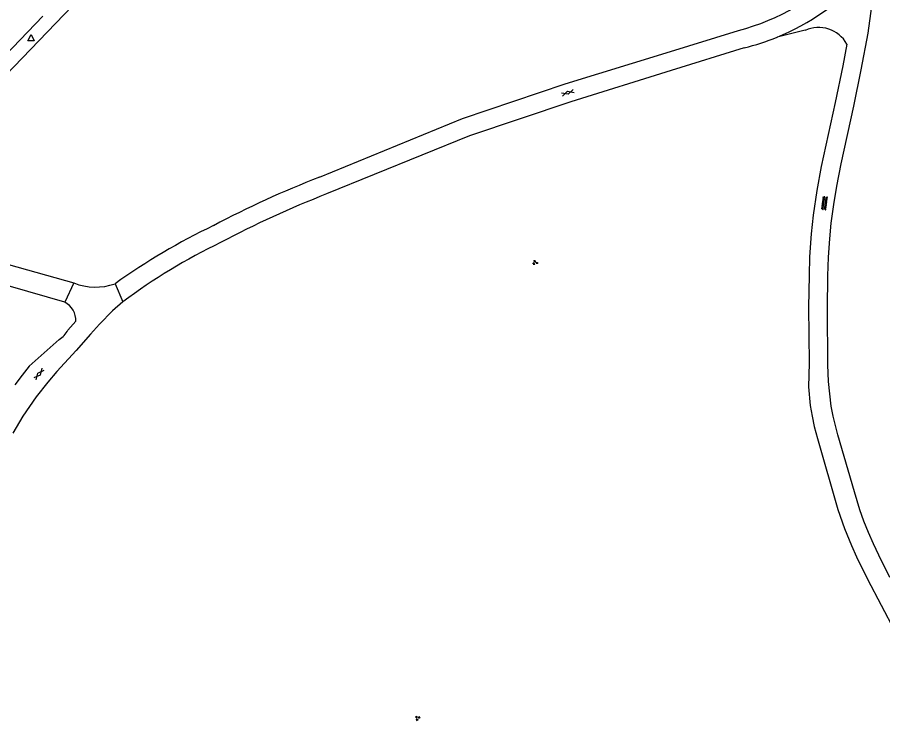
# Model space of a CAD drawing. Extents: x 128999 to 131010, y 395498 to 399007.
# Drawn here: x 130471.6 to 130611.2, y 397950.9 to 398064.4 of the extents above; entities that cross this region are included whole.
import ezdxf

# ---------------------------------------------------------------- set-up
doc = ezdxf.new("R2010")
doc.units = 0
for name, color, linetype in [('gg-knt-onverhard', 7, 'Continuous'), ('gg-knt-verharding', 7, 'Continuous'), ('gt-grn-weggrens', 7, 'Continuous'), ('gt-symb-gesloten verharding', 7, 'Continuous'), ('gt-symb-groenvak', 7, 'Continuous'), ('gt-symb-overige verharding', 7, 'Continuous'), ('gt-symb-waterafsluiter', 7, 'Continuous')]:
    doc.layers.add(name, color=color, linetype=linetype)

# ---------------------------------------------------------------- blocks, each defined once
blk = doc.blocks.new('gt0-WAFSL')
at = {"layer": 'gt-symb-waterafsluiter'}
for p, q in [((-0.5, -0.33), (0, 0.67)), ((0, 0.67), (0.5, -0.33)), ((0.5, -0.33), (-0.5, -0.33))]:
    blk.add_line(p, q, dxfattribs=at)
blk = doc.blocks.new('gt0-GRVAK')
at = {"layer": 'gt-symb-groenvak'}
for p, q in [((-0.11, 0.19), (-0.23, 0.24)), ((-0.18, 0.15), (0.09, 0.15)), ((-0.09, 0.21), (-0.16, 0.32)), ((-0.05, 0.21), (-0.05, 0.39)), ((0, 0.21), (0.06, 0.32)), ((0.01, 0.19), (0.13, 0.24)), ((0.26, -0.05), (0.2, 0.06)), ((0.31, -0.05), (0.31, 0.13)), ((0.35, -0.05), (0.41, 0.06)), ((-0.24, -0.23), (-0.36, -0.18)), ((-0.32, -0.26), (-0.05, -0.26)), ((-0.23, -0.21), (-0.29, -0.1)), ((-0.18, -0.2), (-0.18, -0.02)), ((-0.14, -0.21), (-0.07, -0.1)), ((-0.12, -0.23), (0, -0.18)), ((0.24, -0.07), (0.12, -0.02)), ((0.17, -0.11), (0.44, -0.11)), ((0.37, -0.07), (0.49, -0.02))]:
    blk.add_line(p, q, dxfattribs=at)
blk = doc.blocks.new('gt0-GESVH1')
at = {"layer": 'gt-symb-gesloten verharding'}
for p, q in [((-0.99, -0.26), (0.01, 0.24)), ((0.01, -0.26), (-0.99, 0.24)), ((0.01, 0.24), (1.01, -0.26)), ((1.01, 0.24), (0.01, -0.26))]:
    blk.add_line(p, q, dxfattribs=at)
blk = doc.blocks.new('gt0-OVH')
at = {"layer": 'gt-symb-overige verharding'}
for points in [[(-0.97, 0.3), (-0.97, 0.31), (-0.96, 0.32), (-0.97, 0.33), (-0.97, 0.34), (-0.98, 0.35), (-0.99, 0.35), (-1, 0.36), (-1.01, 0.35), (-1.02, 0.35), (-1.03, 0.34), (-1.03, 0.33), (-1.04, 0.32), (-1.03, 0.31), (-1.03, 0.3), (-1.02, 0.29), (-1.01, 0.29), (-1, 0.28), (-0.99, 0.29), (-0.98, 0.29)], [(-0.87, 0.11), (-0.87, 0.12), (-0.86, 0.13), (-0.87, 0.14), (-0.87, 0.15), (-0.88, 0.16), (-0.89, 0.16), (-0.9, 0.16), (-0.91, 0.16), (-0.92, 0.16), (-0.93, 0.15), (-0.93, 0.14), (-0.94, 0.13), (-0.93, 0.12), (-0.93, 0.11), (-0.92, 0.1), (-0.91, 0.09), (-0.9, 0.09), (-0.89, 0.09), (-0.88, 0.1)], [(-0.77, 0.3), (-0.77, 0.31), (-0.76, 0.32), (-0.77, 0.33), (-0.77, 0.34), (-0.78, 0.35), (-0.79, 0.35), (-0.8, 0.36), (-0.81, 0.35), (-0.82, 0.35), (-0.83, 0.34), (-0.83, 0.33), (-0.84, 0.32), (-0.83, 0.31), (-0.83, 0.3), (-0.82, 0.29), (-0.81, 0.29), (-0.8, 0.28), (-0.79, 0.29), (-0.78, 0.29)], [(-0.67, 0.11), (-0.67, 0.12), (-0.66, 0.13), (-0.67, 0.14), (-0.67, 0.15), (-0.68, 0.16), (-0.69, 0.16), (-0.7, 0.16), (-0.71, 0.16), (-0.72, 0.16), (-0.73, 0.15), (-0.73, 0.14), (-0.74, 0.13), (-0.73, 0.12), (-0.73, 0.11), (-0.72, 0.1), (-0.71, 0.09), (-0.7, 0.09), (-0.69, 0.09), (-0.68, 0.1)], [(-0.57, 0.3), (-0.57, 0.31), (-0.56, 0.32), (-0.57, 0.33), (-0.57, 0.34), (-0.58, 0.35), (-0.59, 0.35), (-0.6, 0.36), (-0.61, 0.35), (-0.62, 0.35), (-0.63, 0.34), (-0.63, 0.33), (-0.64, 0.32), (-0.63, 0.31), (-0.63, 0.3), (-0.62, 0.29), (-0.61, 0.29), (-0.6, 0.28), (-0.59, 0.29), (-0.58, 0.29)], [(-0.47, 0.11), (-0.47, 0.12), (-0.46, 0.13), (-0.47, 0.14), (-0.47, 0.15), (-0.48, 0.16), (-0.49, 0.16), (-0.5, 0.16), (-0.51, 0.16), (-0.52, 0.16), (-0.53, 0.15), (-0.53, 0.14), (-0.54, 0.13), (-0.53, 0.12), (-0.53, 0.11), (-0.52, 0.1), (-0.51, 0.09), (-0.5, 0.09), (-0.49, 0.09), (-0.48, 0.1)], [(-0.37, 0.3), (-0.37, 0.31), (-0.36, 0.32), (-0.37, 0.33), (-0.37, 0.34), (-0.38, 0.35), (-0.39, 0.35), (-0.4, 0.36), (-0.41, 0.35), (-0.42, 0.35), (-0.43, 0.34), (-0.43, 0.33), (-0.44, 0.32), (-0.43, 0.31), (-0.43, 0.3), (-0.42, 0.29), (-0.41, 0.29), (-0.4, 0.28), (-0.39, 0.29), (-0.38, 0.29)], [(-0.27, 0.11), (-0.27, 0.12), (-0.26, 0.13), (-0.27, 0.14), (-0.27, 0.15), (-0.28, 0.16), (-0.29, 0.16), (-0.3, 0.16), (-0.31, 0.16), (-0.32, 0.16), (-0.33, 0.15), (-0.33, 0.14), (-0.34, 0.13), (-0.33, 0.12), (-0.33, 0.11), (-0.32, 0.1), (-0.31, 0.09), (-0.3, 0.09), (-0.29, 0.09), (-0.28, 0.1)], [(-0.17, 0.3), (-0.17, 0.31), (-0.16, 0.32), (-0.17, 0.33), (-0.17, 0.34), (-0.18, 0.35), (-0.19, 0.35), (-0.2, 0.36), (-0.21, 0.35), (-0.22, 0.35), (-0.23, 0.34), (-0.23, 0.33), (-0.24, 0.32), (-0.23, 0.31), (-0.23, 0.3), (-0.22, 0.29), (-0.21, 0.29), (-0.2, 0.28), (-0.19, 0.29), (-0.18, 0.29)], [(-0.07, 0.11), (-0.07, 0.12), (-0.06, 0.13), (-0.07, 0.14), (-0.07, 0.15), (-0.08, 0.16), (-0.09, 0.16), (-0.1, 0.16), (-0.11, 0.16), (-0.12, 0.16), (-0.13, 0.15), (-0.13, 0.14), (-0.14, 0.13), (-0.13, 0.12), (-0.13, 0.11), (-0.12, 0.1), (-0.11, 0.09), (-0.1, 0.09), (-0.09, 0.09), (-0.08, 0.1)], [(0.03, 0.3), (0.03, 0.31), (0.04, 0.32), (0.03, 0.33), (0.03, 0.34), (0.02, 0.35), (0.01, 0.35), (0, 0.36), (-0.01, 0.35), (-0.02, 0.35), (-0.03, 0.34), (-0.03, 0.33), (-0.04, 0.32), (-0.03, 0.31), (-0.03, 0.3), (-0.02, 0.29), (-0.01, 0.29), (0, 0.28), (0.01, 0.29), (0.02, 0.29)], [(0.13, 0.11), (0.13, 0.12), (0.14, 0.13), (0.13, 0.14), (0.13, 0.15), (0.12, 0.16), (0.11, 0.16), (0.1, 0.16), (0.09, 0.16), (0.08, 0.16), (0.07, 0.15), (0.07, 0.14), (0.06, 0.13), (0.07, 0.12), (0.07, 0.11), (0.08, 0.1), (0.09, 0.09), (0.1, 0.09), (0.11, 0.09), (0.12, 0.1)], [(0.23, 0.3), (0.23, 0.31), (0.24, 0.32), (0.23, 0.33), (0.23, 0.34), (0.22, 0.35), (0.21, 0.35), (0.2, 0.36), (0.19, 0.35), (0.18, 0.35), (0.17, 0.34), (0.17, 0.33), (0.16, 0.32), (0.17, 0.31), (0.17, 0.3), (0.18, 0.29), (0.19, 0.29), (0.2, 0.28), (0.21, 0.29), (0.22, 0.29)], [(0.33, 0.11), (0.33, 0.12), (0.34, 0.13), (0.33, 0.14), (0.33, 0.15), (0.32, 0.16), (0.31, 0.16), (0.3, 0.16), (0.29, 0.16), (0.28, 0.16), (0.27, 0.15), (0.27, 0.14), (0.26, 0.13), (0.27, 0.12), (0.27, 0.11), (0.28, 0.1), (0.29, 0.09), (0.3, 0.09), (0.31, 0.09), (0.32, 0.1)], [(0.43, 0.3), (0.43, 0.31), (0.44, 0.32), (0.43, 0.33), (0.43, 0.34), (0.42, 0.35), (0.41, 0.35), (0.4, 0.36), (0.39, 0.35), (0.38, 0.35), (0.37, 0.34), (0.37, 0.33), (0.36, 0.32), (0.37, 0.31), (0.37, 0.3), (0.38, 0.29), (0.39, 0.29), (0.4, 0.28), (0.41, 0.29), (0.42, 0.29)], [(0.53, 0.11), (0.53, 0.12), (0.54, 0.13), (0.53, 0.14), (0.53, 0.15), (0.52, 0.16), (0.51, 0.16), (0.5, 0.16), (0.49, 0.16), (0.48, 0.16), (0.47, 0.15), (0.47, 0.14), (0.46, 0.13), (0.47, 0.12), (0.47, 0.11), (0.48, 0.1), (0.49, 0.09), (0.5, 0.09), (0.51, 0.09), (0.52, 0.1)], [(0.63, 0.3), (0.63, 0.31), (0.64, 0.32), (0.63, 0.33), (0.63, 0.34), (0.62, 0.35), (0.61, 0.35), (0.6, 0.36), (0.59, 0.35), (0.58, 0.35), (0.57, 0.34), (0.57, 0.33), (0.56, 0.32), (0.57, 0.31), (0.57, 0.3), (0.58, 0.29), (0.59, 0.29), (0.6, 0.28), (0.61, 0.29), (0.62, 0.29)], [(0.73, 0.11), (0.73, 0.12), (0.74, 0.13), (0.73, 0.14), (0.73, 0.15), (0.72, 0.16), (0.71, 0.16), (0.7, 0.16), (0.69, 0.16), (0.68, 0.16), (0.67, 0.15), (0.67, 0.14), (0.66, 0.13), (0.67, 0.12), (0.67, 0.11), (0.68, 0.1), (0.69, 0.09), (0.7, 0.09), (0.71, 0.09), (0.72, 0.1)], [(0.83, 0.3), (0.83, 0.31), (0.84, 0.32), (0.83, 0.33), (0.83, 0.34), (0.82, 0.35), (0.81, 0.35), (0.8, 0.36), (0.79, 0.35), (0.78, 0.35), (0.77, 0.34), (0.77, 0.33), (0.76, 0.32), (0.77, 0.31), (0.77, 0.3), (0.78, 0.29), (0.79, 0.29), (0.8, 0.28), (0.81, 0.29), (0.82, 0.29)], [(0.93, 0.11), (0.93, 0.12), (0.94, 0.13), (0.93, 0.14), (0.93, 0.15), (0.92, 0.16), (0.91, 0.16), (0.9, 0.16), (0.89, 0.16), (0.88, 0.16), (0.87, 0.15), (0.87, 0.14), (0.86, 0.13), (0.87, 0.12), (0.87, 0.11), (0.88, 0.1), (0.89, 0.09), (0.9, 0.09), (0.91, 0.09), (0.92, 0.1)], [(1.03, 0.3), (1.03, 0.31), (1.04, 0.32), (1.03, 0.33), (1.03, 0.34), (1.02, 0.35), (1.01, 0.35), (1, 0.36), (0.99, 0.35), (0.98, 0.35), (0.97, 0.34), (0.97, 0.33), (0.96, 0.32), (0.97, 0.31), (0.97, 0.3), (0.98, 0.29), (0.99, 0.29), (1, 0.28), (1.01, 0.29), (1.02, 0.29)], [(-0.97, -0.14), (-0.97, -0.13), (-0.96, -0.12), (-0.97, -0.11), (-0.97, -0.1), (-0.98, -0.09), (-0.99, -0.09), (-1, -0.08), (-1.01, -0.09), (-1.02, -0.09), (-1.03, -0.1), (-1.03, -0.11), (-1.04, -0.12), (-1.03, -0.13), (-1.03, -0.14), (-1.02, -0.15), (-1.01, -0.15), (-1, -0.16), (-0.99, -0.15), (-0.98, -0.15)], [(-0.87, -0.33), (-0.87, -0.32), (-0.86, -0.31), (-0.87, -0.3), (-0.87, -0.29), (-0.88, -0.28), (-0.89, -0.28), (-0.9, -0.28), (-0.91, -0.28), (-0.92, -0.28), (-0.93, -0.29), (-0.93, -0.3), (-0.94, -0.31), (-0.93, -0.32), (-0.93, -0.33), (-0.92, -0.34), (-0.91, -0.35), (-0.9, -0.35), (-0.89, -0.35), (-0.88, -0.34)], [(-0.77, -0.14), (-0.77, -0.13), (-0.76, -0.12), (-0.77, -0.11), (-0.77, -0.1), (-0.78, -0.09), (-0.79, -0.09), (-0.8, -0.08), (-0.81, -0.09), (-0.82, -0.09), (-0.83, -0.1), (-0.83, -0.11), (-0.84, -0.12), (-0.83, -0.13), (-0.83, -0.14), (-0.82, -0.15), (-0.81, -0.15), (-0.8, -0.16), (-0.79, -0.15), (-0.78, -0.15)], [(-0.67, -0.33), (-0.67, -0.32), (-0.66, -0.31), (-0.67, -0.3), (-0.67, -0.29), (-0.68, -0.28), (-0.69, -0.28), (-0.7, -0.28), (-0.71, -0.28), (-0.72, -0.28), (-0.73, -0.29), (-0.73, -0.3), (-0.74, -0.31), (-0.73, -0.32), (-0.73, -0.33), (-0.72, -0.34), (-0.71, -0.35), (-0.7, -0.35), (-0.69, -0.35), (-0.68, -0.34)], [(-0.57, -0.14), (-0.57, -0.13), (-0.56, -0.12), (-0.57, -0.11), (-0.57, -0.1), (-0.58, -0.09), (-0.59, -0.09), (-0.6, -0.08), (-0.61, -0.09), (-0.62, -0.09), (-0.63, -0.1), (-0.63, -0.11), (-0.64, -0.12), (-0.63, -0.13), (-0.63, -0.14), (-0.62, -0.15), (-0.61, -0.15), (-0.6, -0.16), (-0.59, -0.15), (-0.58, -0.15)], [(-0.47, -0.33), (-0.47, -0.32), (-0.46, -0.31), (-0.47, -0.3), (-0.47, -0.29), (-0.48, -0.28), (-0.49, -0.28), (-0.5, -0.28), (-0.51, -0.28), (-0.52, -0.28), (-0.53, -0.29), (-0.53, -0.3), (-0.54, -0.31), (-0.53, -0.32), (-0.53, -0.33), (-0.52, -0.34), (-0.51, -0.35), (-0.5, -0.35), (-0.49, -0.35), (-0.48, -0.34)], [(-0.37, -0.14), (-0.37, -0.13), (-0.36, -0.12), (-0.37, -0.11), (-0.37, -0.1), (-0.38, -0.09), (-0.39, -0.09), (-0.4, -0.08), (-0.41, -0.09), (-0.42, -0.09), (-0.43, -0.1), (-0.43, -0.11), (-0.44, -0.12), (-0.43, -0.13), (-0.43, -0.14), (-0.42, -0.15), (-0.41, -0.15), (-0.4, -0.16), (-0.39, -0.15), (-0.38, -0.15)], [(-0.27, -0.33), (-0.27, -0.32), (-0.26, -0.31), (-0.27, -0.3), (-0.27, -0.29), (-0.28, -0.28), (-0.29, -0.28), (-0.3, -0.28), (-0.31, -0.28), (-0.32, -0.28), (-0.33, -0.29), (-0.33, -0.3), (-0.34, -0.31), (-0.33, -0.32), (-0.33, -0.33), (-0.32, -0.34), (-0.31, -0.35), (-0.3, -0.35), (-0.29, -0.35), (-0.28, -0.34)], [(-0.17, -0.14), (-0.17, -0.13), (-0.16, -0.12), (-0.17, -0.11), (-0.17, -0.1), (-0.18, -0.09), (-0.19, -0.09), (-0.2, -0.08), (-0.21, -0.09), (-0.22, -0.09), (-0.23, -0.1), (-0.23, -0.11), (-0.24, -0.12), (-0.23, -0.13), (-0.23, -0.14), (-0.22, -0.15), (-0.21, -0.15), (-0.2, -0.16), (-0.19, -0.15), (-0.18, -0.15)], [(-0.07, -0.33), (-0.07, -0.32), (-0.06, -0.31), (-0.07, -0.3), (-0.07, -0.29), (-0.08, -0.28), (-0.09, -0.28), (-0.1, -0.28), (-0.11, -0.28), (-0.12, -0.28), (-0.13, -0.29), (-0.13, -0.3), (-0.14, -0.31), (-0.13, -0.32), (-0.13, -0.33), (-0.12, -0.34), (-0.11, -0.35), (-0.1, -0.35), (-0.09, -0.35), (-0.08, -0.34)], [(0.03, -0.14), (0.03, -0.13), (0.04, -0.12), (0.03, -0.11), (0.03, -0.1), (0.02, -0.09), (0.01, -0.09), (0, -0.08), (-0.01, -0.09), (-0.02, -0.09), (-0.03, -0.1), (-0.03, -0.11), (-0.04, -0.12), (-0.03, -0.13), (-0.03, -0.14), (-0.02, -0.15), (-0.01, -0.15), (0, -0.16), (0.01, -0.15), (0.02, -0.15)], [(0.13, -0.33), (0.13, -0.32), (0.14, -0.31), (0.13, -0.3), (0.13, -0.29), (0.12, -0.28), (0.11, -0.28), (0.1, -0.28), (0.09, -0.28), (0.08, -0.28), (0.07, -0.29), (0.07, -0.3), (0.06, -0.31), (0.07, -0.32), (0.07, -0.33), (0.08, -0.34), (0.09, -0.35), (0.1, -0.35), (0.11, -0.35), (0.12, -0.34)], [(0.23, -0.14), (0.23, -0.13), (0.24, -0.12), (0.23, -0.11), (0.23, -0.1), (0.22, -0.09), (0.21, -0.09), (0.2, -0.08), (0.19, -0.09), (0.18, -0.09), (0.17, -0.1), (0.17, -0.11), (0.16, -0.12), (0.17, -0.13), (0.17, -0.14), (0.18, -0.15), (0.19, -0.15), (0.2, -0.16), (0.21, -0.15), (0.22, -0.15)], [(0.33, -0.33), (0.33, -0.32), (0.34, -0.31), (0.33, -0.3), (0.33, -0.29), (0.32, -0.28), (0.31, -0.28), (0.3, -0.28), (0.29, -0.28), (0.28, -0.28), (0.27, -0.29), (0.27, -0.3), (0.26, -0.31), (0.27, -0.32), (0.27, -0.33), (0.28, -0.34), (0.29, -0.35), (0.3, -0.35), (0.31, -0.35), (0.32, -0.34)], [(0.43, -0.14), (0.43, -0.13), (0.44, -0.12), (0.43, -0.11), (0.43, -0.1), (0.42, -0.09), (0.41, -0.09), (0.4, -0.08), (0.39, -0.09), (0.38, -0.09), (0.37, -0.1), (0.37, -0.11), (0.36, -0.12), (0.37, -0.13), (0.37, -0.14), (0.38, -0.15), (0.39, -0.15), (0.4, -0.16), (0.41, -0.15), (0.42, -0.15)], [(0.53, -0.33), (0.53, -0.32), (0.54, -0.31), (0.53, -0.3), (0.53, -0.29), (0.52, -0.28), (0.51, -0.28), (0.5, -0.28), (0.49, -0.28), (0.48, -0.28), (0.47, -0.29), (0.47, -0.3), (0.46, -0.31), (0.47, -0.32), (0.47, -0.33), (0.48, -0.34), (0.49, -0.35), (0.5, -0.35), (0.51, -0.35), (0.52, -0.34)], [(0.63, -0.14), (0.63, -0.13), (0.64, -0.12), (0.63, -0.11), (0.63, -0.1), (0.62, -0.09), (0.61, -0.09), (0.6, -0.08), (0.59, -0.09), (0.58, -0.09), (0.57, -0.1), (0.57, -0.11), (0.56, -0.12), (0.57, -0.13), (0.57, -0.14), (0.58, -0.15), (0.59, -0.15), (0.6, -0.16), (0.61, -0.15), (0.62, -0.15)], [(0.73, -0.33), (0.73, -0.32), (0.74, -0.31), (0.73, -0.3), (0.73, -0.29), (0.72, -0.28), (0.71, -0.28), (0.7, -0.28), (0.69, -0.28), (0.68, -0.28), (0.67, -0.29), (0.67, -0.3), (0.66, -0.31), (0.67, -0.32), (0.67, -0.33), (0.68, -0.34), (0.69, -0.35), (0.7, -0.35), (0.71, -0.35), (0.72, -0.34)], [(0.83, -0.14), (0.83, -0.13), (0.84, -0.12), (0.83, -0.11), (0.83, -0.1), (0.82, -0.09), (0.81, -0.09), (0.8, -0.08), (0.79, -0.09), (0.78, -0.09), (0.77, -0.1), (0.77, -0.11), (0.76, -0.12), (0.77, -0.13), (0.77, -0.14), (0.78, -0.15), (0.79, -0.15), (0.8, -0.16), (0.81, -0.15), (0.82, -0.15)], [(0.93, -0.33), (0.93, -0.32), (0.94, -0.31), (0.93, -0.3), (0.93, -0.29), (0.92, -0.28), (0.91, -0.28), (0.9, -0.28), (0.89, -0.28), (0.88, -0.28), (0.87, -0.29), (0.87, -0.3), (0.86, -0.31), (0.87, -0.32), (0.87, -0.33), (0.88, -0.34), (0.89, -0.35), (0.9, -0.35), (0.91, -0.35), (0.92, -0.34)], [(1.03, -0.14), (1.03, -0.13), (1.04, -0.12), (1.03, -0.11), (1.03, -0.1), (1.02, -0.09), (1.01, -0.09), (1, -0.08), (0.99, -0.09), (0.98, -0.09), (0.97, -0.1), (0.97, -0.11), (0.96, -0.12), (0.97, -0.13), (0.97, -0.14), (0.98, -0.15), (0.99, -0.15), (1, -0.16), (1.01, -0.15), (1.02, -0.15)]]:
    blk.add_lwpolyline(points, close=True, dxfattribs=at)

msp = doc.modelspace()

# ---------------------------------------------------------------- linework, layer by layer
at = {"layer": 'gg-knt-onverhard'}
for p, q in [((130482.67, 398068.47), (130454.43, 398039)), ((130598.66, 398062.26), (130594.15, 398061.17))]:
    msp.add_line(p, q, dxfattribs=at)
for points in [[(130612.32, 397974.01), (130610.53, 397977.6), (130609.69, 397979.42), (130608.89, 397981.25), (130608.15, 397983.1), (130607.49, 397984.93), (130606.6, 397987.79), (130603.94, 397997.03), (130603.19, 398000), (130602.88, 398001.65), (130602.62, 398003.63), (130602.44, 398005.62), (130602.34, 398008.32), (130602.28, 398017.32), (130602.34, 398022.65), (130602.44, 398025.65), (130602.63, 398028.64), (130602.88, 398031.18), (130603.27, 398034.15), (130603.76, 398037.11), (130604.46, 398040.72), (130606.51, 398050.02), (130607.72, 398055.89), (130608.83, 398061.79), (130609.42, 398066.16)], [(130605.4, 398060.05), (130604.73, 398056.51), (130603.53, 398050.63), (130601.26, 398040.27), (130600.54, 398036.41), (130599.96, 398032.45), (130599.64, 398029.46), (130599.39, 398025.71), (130599.29, 398022.71), (130599.23, 398017.59), (130599.29, 398008.59), (130599.18, 398004.73), (130599.49, 398001.74), (130599.77, 398000), (130600.12, 397998.34), (130600.64, 397996.41), (130603.96, 397984.97), (130605.01, 397981.91), (130606.14, 397979.14), (130606.96, 397977.32), (130608.72, 397973.72), (130613.12, 397965.32)]]:
    msp.add_lwpolyline(points, dxfattribs=at)
msp.add_arc((130600.82, 398057.45), 5.27, 29.5805, 114.1931, dxfattribs=at)
at = {"layer": 'gg-knt-verharding'}
for p, q in [((130475.75, 398064.55), (130452.79, 398040.57)), ((130481.1, 398015.32), (130479.79, 398013.9)), ((130473.57, 398008.08), (130478.41, 398012.37))]:
    msp.add_line(p, q, dxfattribs=at)
for points in [[(130520.35, 398038.57), (130543.4, 398048.04), (130559.96, 398053.61), (130576.24, 398058.64), (130587.9, 398062.23)], [(130588.84, 398059.42), (130577.09, 398055.79), (130560.89, 398050.75), (130544.53, 398045.25), (130521.51, 398035.86)], [(130448.03, 398031.4), (130449.07, 398030.85), (130452.18, 398029.55), (130480.74, 398021.51)], [(130479.31, 398018.42), (130464.55, 398022.67), (130450.88, 398026.32), (130448.22, 398027.39), (130446.82, 398028.07), (130444.41, 398028.3)], [(130488.67, 398018.47), (130486.98, 398017.01), (130484.87, 398014.87), (130483.42, 398013.25), (130481.12, 398010.6), (130478.02, 398007.23), (130476.54, 398005.52), (130474.7, 398003.15), (130472.55, 398000), (130470.9, 397997.27)], [(130473.57, 398008.08), (130472.42, 398006.65), (130471.22, 398005.05)]]:
    msp.add_lwpolyline(points, dxfattribs=at)
for centre, radius, start, end in [((130577.82, 398099.79), 38.89, 285.0252, 314.634), ((130579.24, 398097.4), 39.17, 292.3668, 317.2643), ((130579.28, 398097.24), 39.01, 284.1903, 292.4073), ((130577.95, 397890.24), 159.12, 111.2248, 117.9923), ((130579.11, 397887.77), 158.9, 111.2561, 118.0365), ((130549.1, 397935.05), 106.11, 115.5906, 125.5484), ((130546.36, 397941.14), 96.48, 115.7656, 126.722), ((130484.25, 398030.45), 9.61, 248.5753, 289.1905), ((130477.69, 398015.42), 3.41, 358.2979, 61.7548), ((130476.34, 398015.62), 3.85, 302.5677, 333.5118)]:
    msp.add_arc(centre, radius, start, end, dxfattribs=at)
at = {"layer": 'gt-grn-weggrens'}
for p, q in [((130480.74, 398021.51), (130479.31, 398018.42)), ((130487.41, 398021.38), (130488.67, 398018.47))]:
    msp.add_line(p, q, dxfattribs=at)

# ---------------------------------------------------------------- block references
at = {"layer": 'gt-symb-gesloten verharding'}
for p, rotation in [((130560.42, 398052.18), -162.72457972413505), ((130475.13, 398006.81), 51.170175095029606)]:
    msp.add_blockref('gt0-GESVH1', p, dxfattribs=dict(at, rotation=rotation))
at = {"layer": 'gt-symb-groenvak'}
for p, rotation in [((130555.12, 398024.81), -1.6038627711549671), ((130536.17, 397951.3), 29.076863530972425)]:
    msp.add_blockref('gt0-GRVAK', p, dxfattribs=dict(at, rotation=rotation))
at = {"layer": 'gt-symb-overige verharding', "rotation": -97.53025334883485}
msp.add_blockref('gt0-OVH', (130601.77, 398034.38), dxfattribs=at)
at = {"layer": 'gt-symb-waterafsluiter'}
msp.add_blockref('gt0-WAFSL', (130473.86, 398060.92), dxfattribs=at)

doc.saveas('drawing.dxf')
